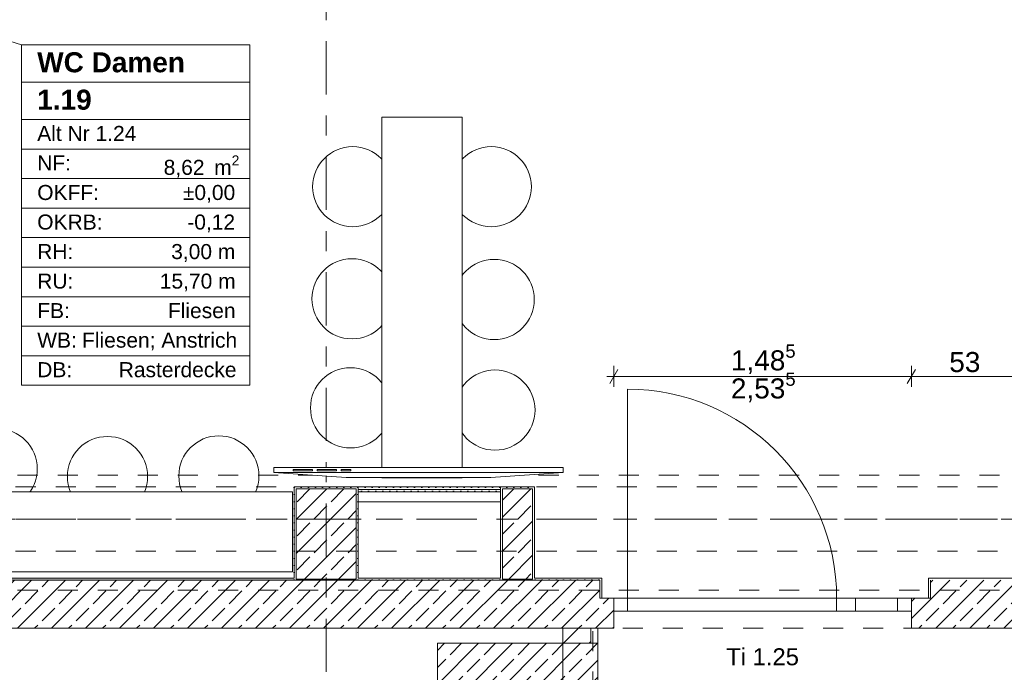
# Model space of a CAD drawing. Header units: metres. Extents: x -3.6 to 84.5, y -11 to 16.8.
# Tile 462 of 656: x 49.4 to 54.3, y -0.2 to 3. Entities that reach past the tile are written whole.
import ezdxf

# ---------------------------------------------------------------- set-up
doc = ezdxf.new("R2010")
doc.units = ezdxf.units.M
doc.header["$MEASUREMENT"] = 0
for name, pattern in [('Achse', [0.2, 0.1, -0.05, 0, -0.05]), ('Punktlinie eng', [0.0375, 0.0125, -0.025]), ('Strichlinie doppelt', [0.546806, 0.264583, -0.105833, 0.070556, -0.105833]), ('Strichlinie eng', [0.115, 0.075, -0.04]), ('Untersicht', [0.1, 0.075, -0.025]), ('Wipeout_Contour', [1, 0, -1])]:
    doc.linetypes.add(name, pattern=pattern)
for name, color, linetype in [('152 - Bemaßung_ Beschriftung.Ausbau', 7, 'Continuous'), ('301 - Elemente.Linie', 7, 'Continuous'), ('302 - Elemente.Schraffur', 7, 'Continuous'), ('451 - Universal.Achsen Raster', 7, 'Continuous'), ('603 - Struktur.Bodenplatte_ Decke Roh', 7, 'Continuous'), ('605 - Struktur.Wand Innen', 7, 'Continuous'), ('606 - Struktur.Wand Innen Ausbau', 7, 'Continuous'), ('607 - Struktur.Stütze', 7, 'Continuous'), ('608 - Struktur.Träger', 7, 'Continuous'), ('650 - Abdeckung.Fußboden Aufbau', 7, 'Continuous'), ('653 - Abdeckung.TB Verkofferung', 7, 'Continuous'), ('701 - Einrichtung.Möbel', 7, 'Continuous'), ('Neubau_401 - Zone.Raum_ Raumbegrenzung_ Whg.', 7, 'Continuous')]:
    doc.layers.add(name, color=color, linetype=linetype)
doc.styles.add('ERSTELLTER_STIL_1', font='txt')
doc.styles.add('ERSTELLTER_STIL_2', font='txt')
doc.dimstyles.new('ERSTELLTER_STIL__3', dxfattribs={"dimtxt": 0.1, "dimasz": 0.0532, "dimexe": 0.18, "dimexo": 0.0625, "dimgap": 0, "dimtad": 1, "dimtih": 1, "dimtoh": 1, "dimzin": 0, "dimdsep": 46, "dimtxsty": 'ERSTELLTER_STIL_2', "dimblk": 'ARROWHEAD_2', "dimblk1": 'ARROWHEAD_2', "dimblk2": 'ARROWHEAD_2', "dimcen": 0.09, "dimse1": 1, "dimse2": 1, "dimclrd": 7, "dimclre": 7, "dimclrt": 7, "dimazin": 0, "dimtfac": 1, "dimtdec": 4, "dimtmove": 0, "dimatfit": 3, "dimfxl": 1, "dimtolj": 1, "dimtzin": 0, "dimarcsym": 0})
doc.dimstyles.new('ERSTELLTER_STIL__4', dxfattribs={"dimtxt": 0.1, "dimasz": 0.0532, "dimexe": 0.18, "dimexo": 0.0625, "dimgap": 0, "dimtad": 1, "dimtih": 1, "dimtoh": 1, "dimzin": 0, "dimdsep": 46, "dimtxsty": 'ERSTELLTER_STIL_2', "dimblk": 'ARROWHEAD_2', "dimblk1": 'ARROWHEAD_2', "dimblk2": 'ARROWHEAD_2', "dimcen": 0.09, "dimse1": 1, "dimse2": 1, "dimclrd": 7, "dimclre": 7, "dimclrt": 7, "dimazin": 0, "dimtfac": 1, "dimtdec": 4, "dimtmove": 2, "dimatfit": 3, "dimfxl": 1, "dimtolj": 1, "dimtzin": 0, "dimarcsym": 0})
doc.dimstyles.new('ERSTELLTER_STIL__7', dxfattribs={"dimtxt": 0.18, "dimasz": 0.03648, "dimexe": 0.18, "dimexo": 0.0625, "dimgap": 0, "dimtad": 0, "dimtih": 1, "dimtoh": 1, "dimdec": 4, "dimzin": 0, "dimdsep": 46, "dimcen": 0.09, "dimadec": 0, "dimazin": 0, "dimtfac": 1, "dimtdec": 4, "dimtmove": 0, "dimatfit": 3, "dimldrblk": 'ARROWHEAD_11', "dimfxl": 1, "dimtolj": 1, "dimtzin": 0, "dimarcsym": 0})
pattern_1 = [(45, (0, 0), (-0.08485281, 0.08485281), []), (45, (-0.04243, 0.04243), (-0.08485281, 0.08485281), [0.09, -0.03])]
pattern_2 = [(45, (0, 0), (-0.01767767, 0.01767767), [0, -0.025])]

# ---------------------------------------------------------------- blocks, each defined once
blk = doc.blocks.new('*D297')
at = {"layer": '152 - Bemaßung_ Beschriftung.Ausbau', "color": 7, "linetype": 'Continuous', "lineweight": 5}
for p, q in [((47.44, -9.1375), (47.44, -9.0325)), ((47.29, -9.085), (47.44, -9.085)), ((47.4602, -9.05), (47.4198, -9.12)), ((47.44, -9.085), (62.035, -9.085)), ((62.0552, -9.05), (62.0148, -9.12))]:
    blk.add_line(p, q, dxfattribs=at)
at = {"layer": '152 - Bemaßung_ Beschriftung.Ausbau', "color": 7, "lineweight": 5, "insert": (54.5415, -9.0844), "char_height": 0.1, "attachment_point": 7, "style": 'ERSTELLTER_STIL_2'}
blk.add_mtext('\\A1;{\\pql;\\fArial|b0|i0|c0|p38;14,59\\fArial|b0|i0|c0|p38;\\A1{\\H.66x;\\S5^  ;}}', dxfattribs=at)
blk = doc.blocks.new('ARROWHEAD_2')
at = {"color": 0, "linetype": 'Continuous', "lineweight": 0}
for p, q in [((0, 0), (-1, 0)), ((-0.378, -0.655), (0.378, 0.655))]:
    blk.add_line(p, q, dxfattribs=at)
blk = doc.blocks.new('*D298')
at = {"layer": '152 - Bemaßung_ Beschriftung.Ausbau', "color": 7, "linetype": 'Continuous', "lineweight": 5}
for p, q in [((62.035, -9.1375), (62.035, -9.0325)), ((47.44, -9.085), (62.035, -9.085)), ((62.0552, -9.05), (62.0148, -9.12)), ((62.035, -9.085), (62.275, -9.085)), ((62.2952, -9.05), (62.2548, -9.12))]:
    blk.add_line(p, q, dxfattribs=at)
at = {"layer": '152 - Bemaßung_ Beschriftung.Ausbau', "color": 7, "lineweight": 5, "insert": (62.0791, -9.065), "char_height": 0.1, "attachment_point": 7, "style": 'ERSTELLTER_STIL_2'}
blk.add_mtext('\\A1;{\\pql;\\fArial|b0|i0|c0|p38;24}', dxfattribs=at)
blk = doc.blocks.new('*D520')
at = {"layer": '152 - Bemaßung_ Beschriftung.Ausbau', "color": 7, "linetype": 'Continuous', "lineweight": 5}
for p, q in [((47.48, -9.6375), (47.48, -9.5325)), ((47.5002, -9.55), (47.4598, -9.62)), ((50.8002, -9.55), (50.7598, -9.62)), ((47.18, -9.585), (47.48, -9.585)), ((47.48, -9.585), (50.78, -9.585))]:
    blk.add_line(p, q, dxfattribs=at)
at = {"layer": '152 - Bemaßung_ Beschriftung.Ausbau', "color": 7, "lineweight": 5, "insert": (48.997, -9.565), "char_height": 0.1, "attachment_point": 7, "style": 'ERSTELLTER_STIL_2'}
blk.add_mtext('\\A1;{\\pql;\\fArial|b0|i0|c0|p38;3,30}', dxfattribs=at)
blk = doc.blocks.new('*D521')
at = {"layer": '152 - Bemaßung_ Beschriftung.Ausbau', "color": 7, "linetype": 'Continuous', "lineweight": 5}
for p, q in [((50.78, -9.6375), (50.78, -9.5325)), ((50.8002, -9.55), (50.7598, -9.62)), ((51.1002, -9.55), (51.0598, -9.62)), ((47.48, -9.585), (50.78, -9.585)), ((50.78, -9.585), (51.08, -9.585))]:
    blk.add_line(p, q, dxfattribs=at)
at = {"layer": '152 - Bemaßung_ Beschriftung.Ausbau', "color": 7, "lineweight": 5, "insert": (50.8541, -9.565), "char_height": 0.1, "attachment_point": 7, "style": 'ERSTELLTER_STIL_2'}
blk.add_mtext('\\A1;{\\pql;\\fArial|b0|i0|c0|p38;30}', dxfattribs=at)
blk = doc.blocks.new('*D522')
at = {"layer": '152 - Bemaßung_ Beschriftung.Ausbau', "color": 7, "linetype": 'Continuous', "lineweight": 5}
for p, q in [((51.08, -9.6375), (51.08, -9.5325)), ((51.1002, -9.55), (51.0598, -9.62)), ((51.8302, -9.55), (51.7898, -9.62)), ((50.78, -9.585), (51.08, -9.585)), ((51.08, -9.585), (51.81, -9.585))]:
    blk.add_line(p, q, dxfattribs=at)
at = {"layer": '152 - Bemaßung_ Beschriftung.Ausbau', "color": 7, "lineweight": 5, "char_height": 0.1, "attachment_point": 7, "style": 'ERSTELLTER_STIL_2'}
for s, insert in [('\\A1;{\\pql;\\fArial|b0|i0|c0|p38;73}', (51.3691, -9.565)), ('\\A1;{\\pql;\\fArial|b0|i0|c0|p38;15}', (51.8025, -9.5755))]:
    blk.add_mtext(s, dxfattribs=dict(at, insert=insert))
blk = doc.blocks.new('*D523')
at = {"layer": '152 - Bemaßung_ Beschriftung.Ausbau', "color": 7, "linetype": 'Continuous', "lineweight": 5}
for p, q in [((51.81, -9.6375), (51.81, -9.5325)), ((51.8302, -9.55), (51.7898, -9.62)), ((51.9802, -9.55), (51.9398, -9.62)), ((51.08, -9.585), (51.81, -9.585)), ((51.81, -9.585), (51.96, -9.585))]:
    blk.add_line(p, q, dxfattribs=at)
blk = doc.blocks.new('*D524')
at = {"layer": '152 - Bemaßung_ Beschriftung.Ausbau', "color": 7, "linetype": 'Continuous', "lineweight": 5}
for p, q in [((51.96, -9.6375), (51.96, -9.5325)), ((51.9802, -9.55), (51.9398, -9.62)), ((54.4002, -9.55), (54.3598, -9.62)), ((51.81, -9.585), (51.96, -9.585)), ((51.96, -9.585), (54.38, -9.585))]:
    blk.add_line(p, q, dxfattribs=at)
at = {"layer": '152 - Bemaßung_ Beschriftung.Ausbau', "color": 7, "lineweight": 5, "insert": (53.037, -9.565), "char_height": 0.1, "attachment_point": 7, "style": 'ERSTELLTER_STIL_2'}
blk.add_mtext('\\A1;{\\pql;\\fArial|b0|i0|c0|p38;2,42}', dxfattribs=at)
blk = doc.blocks.new('*D525')
at = {"layer": '152 - Bemaßung_ Beschriftung.Ausbau', "color": 7, "linetype": 'Continuous', "lineweight": 5}
for p, q in [((54.38, -9.6375), (54.38, -9.5325)), ((54.4002, -9.55), (54.3598, -9.62)), ((54.7002, -9.55), (54.6598, -9.62)), ((51.96, -9.585), (54.38, -9.585)), ((54.38, -9.585), (54.68, -9.585))]:
    blk.add_line(p, q, dxfattribs=at)
at = {"layer": '152 - Bemaßung_ Beschriftung.Ausbau', "color": 7, "lineweight": 5, "insert": (54.4541, -9.565), "char_height": 0.1, "attachment_point": 7, "style": 'ERSTELLTER_STIL_2'}
blk.add_mtext('\\A1;{\\pql;\\fArial|b0|i0|c0|p38;30}', dxfattribs=at)
blk = doc.blocks.new('*D583')
at = {"layer": '152 - Bemaßung_ Beschriftung.Ausbau', "color": 7, "linetype": 'Continuous', "lineweight": 5}
for p, q in [((52.3852, 1.2968), (52.3448, 1.2268)), ((52.365, 1.2093), (52.365, 1.3143)), ((53.8702, 1.2968), (53.8298, 1.2268)), ((53.85, 1.2093), (53.85, 1.3143)), ((52.3308, 1.2618), (52.365, 1.2618)), ((52.365, 1.2618), (53.85, 1.2618))]:
    blk.add_line(p, q, dxfattribs=at)
at = {"layer": '152 - Bemaßung_ Beschriftung.Ausbau', "color": 7, "lineweight": 5, "char_height": 0.1, "attachment_point": 7, "style": 'ERSTELLTER_STIL_2'}
for s, insert in [('\\A1;{\\pql;\\fArial|b0|i0|c0|p38;1,48\\fArial|b0|i0|c0|p38;\\A1{\\H.66x;\\S5^  ;}}', (52.9494, 1.2624)), ('\\A1;{\\pql;\\fArial|b0|i0|c0|p38;2,53\\fArial|b0|i0|c0|p38;\\A1{\\H.66x;\\S5^  ;}}', (52.9494, 1.1224))]:
    blk.add_mtext(s, dxfattribs=dict(at, insert=insert))
blk = doc.blocks.new('*D584')
at = {"layer": '152 - Bemaßung_ Beschriftung.Ausbau', "color": 7, "linetype": 'Continuous', "lineweight": 5}
for p, q in [((53.8702, 1.2968), (53.8298, 1.2268)), ((53.85, 1.2093), (53.85, 1.3143)), ((54.3598, 1.2268), (54.4002, 1.2968)), ((54.38, 1.2093), (54.38, 1.3143)), ((53.85, 1.2618), (54.38, 1.2618)), ((54.38, 1.2618), (54.4142, 1.2618))]:
    blk.add_line(p, q, dxfattribs=at)
at = {"layer": '152 - Bemaßung_ Beschriftung.Ausbau', "color": 7, "lineweight": 5, "insert": (54.0391, 1.2818), "char_height": 0.1, "attachment_point": 7, "style": 'ERSTELLTER_STIL_2'}
blk.add_mtext('\\A1;{\\pql;\\fArial|b0|i0|c0|p38;53}', dxfattribs=at)
blk = doc.blocks.new('*D644')
at = {"layer": '152 - Bemaßung_ Beschriftung.Ausbau', "color": 7, "linetype": 'Continuous', "lineweight": 5}
for p, q in [((-0.1448, -10.55), (-0.1852, -10.62)), ((-0.165, -10.6375), (-0.165, -10.5325)), ((62.4048, -10.62), (62.4452, -10.55)), ((62.425, -10.6375), (62.425, -10.5325)), ((-0.1992, -10.585), (-0.165, -10.585)), ((-0.165, -10.585), (62.425, -10.585)), ((62.425, -10.585), (62.4593, -10.585))]:
    blk.add_line(p, q, dxfattribs=at)
at = {"layer": '152 - Bemaßung_ Beschriftung.Ausbau', "color": 7, "lineweight": 5, "insert": (30.959, -10.565), "char_height": 0.1, "attachment_point": 7, "style": 'ERSTELLTER_STIL_2'}
blk.add_mtext('\\A1;{\\pql;\\fArial|b0|i0|c0|p38;62,59}', dxfattribs=at)
blk = doc.blocks.new('ARROWHEAD_11')
at = {"color": 0, "linetype": 'Continuous', "lineweight": 0}
blk.add_line((0, 0), (-1, 0), dxfattribs=at)
at = {"color": 0, "linetype": 'Continuous', "lineweight": 0, "const_width": 0.25, "flags": 128}
blk.add_lwpolyline([(-0.125, 0, 1), (0.125, 0, 1)], format="xyb", close=True, dxfattribs=at)

msp = doc.modelspace()

# ---------------------------------------------------------------- hatches: boundary and pattern name
at = {"layer": '302 - Elemente.Schraffur', "linetype": 'Continuous', "lineweight": 5}
h = msp.add_hatch(dxfattribs=at)
h.set_pattern_fill('Beton__Stahlbeton_0001', style=0, pattern_type=2)
h.set_pattern_definition(pattern_1)
h.paths.add_polyline_path([(53.945, 0.155), (53.85, 0.155), (53.85, 0.005), (54.87, 0.005), (54.87, -1.6589), (55.11, -1.6589), (55.11, 0.005), (55.21, 0.005), (55.21, 0.13), (55.17, 0.13), (55.17, 0.245), (53.945, 0.245)])
at = {"layer": '605 - Struktur.Wand Innen', "linetype": 'Continuous', "lineweight": 0, "true_color": 0x000000}
h = msp.add_hatch(dxfattribs=at)
h.set_pattern_fill('Gips_0001', color=18, style=0, pattern_type=2)
h.set_pattern_definition(pattern_2)
h.paths.add_polyline_path([(47.49, 0.245), (50.77, 0.245), (50.77, 0.255), (47.49, 0.255)])
h = msp.add_hatch(dxfattribs=at)
h.set_pattern_fill('Gips_0001', color=18, style=0, pattern_type=2)
h.set_pattern_definition(pattern_2)
h.paths.add_polyline_path([(51.09, 0.245), (51.8, 0.245), (51.8, 0.255), (51.09, 0.255)])
h = msp.add_hatch(dxfattribs=at)
h.set_pattern_fill('Gips_0001', color=18, style=0, pattern_type=2)
h.set_pattern_definition(pattern_2)
h.paths.add_polyline_path([(51.97, 0.255), (51.97, 0.245), (52.295, 0.245), (52.295, 0.255)])
h = msp.add_hatch(dxfattribs=at)
h.set_pattern_fill('Gips_0001', color=18, style=0, pattern_type=2)
h.set_pattern_definition(pattern_2)
h.paths.add_polyline_path([(52.295, 0.255), (52.295, 0.155), (52.305, 0.155), (52.305, 0.255)])
h = msp.add_hatch(dxfattribs=at)
h.set_pattern_fill('Gips_0001', color=18, style=0, pattern_type=2)
h.set_pattern_definition(pattern_2)
h.paths.add_polyline_path([(53.945, 0.255), (53.935, 0.255), (53.935, 0.155), (53.945, 0.155)])
at = {"layer": '606 - Struktur.Wand Innen Ausbau', "linetype": 'Continuous', "lineweight": 0, "true_color": 0x000000}
h = msp.add_hatch(dxfattribs=at)
h.set_pattern_fill('Gips_0001', color=18, style=0, pattern_type=2)
h.set_pattern_definition(pattern_2)
h.paths.add_polyline_path([(51.09, 0.6975), (51.8, 0.6975), (51.8, 0.71), (51.09, 0.71)])
h = msp.add_hatch(dxfattribs=at)
h.set_pattern_fill('Gips_0001', color=18, style=0, pattern_type=2)
h.set_pattern_definition(pattern_2)
h.paths.add_polyline_path([(51.09, 0.685), (51.8, 0.685), (51.8, 0.6975), (51.09, 0.6975)])
at = {"layer": '607 - Struktur.Stütze', "linetype": 'Continuous', "lineweight": 0, "true_color": 0x000000}
h = msp.add_hatch(dxfattribs=at)
h.set_pattern_fill('Gips_0001', color=18, style=0, pattern_type=2)
h.set_pattern_definition(pattern_2)
h.paths.add_polyline_path([(50.77, 0.71), (50.77, 0.255), (50.78, 0.255), (50.78, 0.7), (51.08, 0.7), (51.08, 0.255), (51.09, 0.255), (51.09, 0.71)])
h = msp.add_hatch(dxfattribs=at)
h.set_pattern_fill('Beton__Stahlbeton_0001', color=18, style=0, pattern_type=2)
h.set_pattern_definition(pattern_1)
h.paths.add_polyline_path([(50.78, 0.25), (51.08, 0.25), (51.08, 0.7), (50.78, 0.7)])
h = msp.add_hatch(dxfattribs=at)
h.set_pattern_fill('Gips_0001', color=18, style=0, pattern_type=2)
h.set_pattern_definition(pattern_2)
h.paths.add_polyline_path([(51.8, 0.71), (51.8, 0.255), (51.81, 0.255), (51.81, 0.7), (51.96, 0.7), (51.96, 0.255), (51.97, 0.255), (51.97, 0.71)])
h = msp.add_hatch(dxfattribs=at)
h.set_pattern_fill('Beton__Stahlbeton_0001', color=18, style=0, pattern_type=2)
h.set_pattern_definition(pattern_1)
h.paths.add_polyline_path([(51.81, 0.25), (51.96, 0.25), (51.96, 0.7), (51.81, 0.7)])
h = msp.add_hatch(dxfattribs=at)
h.set_pattern_fill('Gips_0001', color=18, style=0, pattern_type=2)
h.set_pattern_definition(pattern_2)
h.paths.add_polyline_path([(50.77, 0.255), (50.77, 0.245), (51.09, 0.245), (51.09, 0.255), (51.08, 0.255), (51.08, 0.25), (50.78, 0.25), (50.78, 0.255)])
h = msp.add_hatch(dxfattribs=at)
h.set_pattern_fill('Gips_0001', color=18, style=0, pattern_type=2)
h.set_pattern_definition(pattern_2)
h.paths.add_polyline_path([(51.8, 0.255), (51.8, 0.245), (51.97, 0.245), (51.97, 0.255), (51.96, 0.255), (51.96, 0.25), (51.81, 0.25), (51.81, 0.255)])

# ---------------------------------------------------------------- linework, layer by layer
at = {"layer": '301 - Elemente.Linie', "color": 7, "linetype": 'Continuous', "lineweight": 18}
for p, q in [((53.935, 0.255), (54.37, 0.255)), ((53.85, 0.005), (54.86, 0.005))]:
    msp.add_line(p, q, dxfattribs=at)
at = {"layer": '301 - Elemente.Linie', "color": 7, "linetype": 'Punktlinie eng', "lineweight": 13}
msp.add_line((52.26, -0.01), (52.26, -8.085), dxfattribs=at)
at = {"layer": '451 - Universal.Achsen Raster', "color": 160, "linetype": 'Strichlinie doppelt', "lineweight": 9, "true_color": 0x3232ff}
msp.add_line((50.93, -10.585), (50.93, 16.355), dxfattribs=at)
at = {"layer": '603 - Struktur.Bodenplatte_ Decke Roh', "color": 7, "linetype": 'Continuous', "lineweight": 5}
for p, q in [((51.3545, 0.7656), (51.365, 0.79)), ((51.365, 0.79), (51.3894, 0.8004)), ((51.4705, 0.7656), (51.481, 0.79)), ((51.481, 0.79), (51.5054, 0.8004))]:
    msp.add_line(p, q, dxfattribs=at)
at = {"layer": '603 - Struktur.Bodenplatte_ Decke Roh', "color": 7, "linetype": 'Continuous', "lineweight": 9, "flags": 128}
for points in [[(51.4, 0.78, 0.414214), (51.375, 0.805, 0.414214), (51.35, 0.78, 0.414214), (51.375, 0.755, 0.414214)], [(51.516, 0.78, 0.414214), (51.491, 0.805, 0.414214), (51.466, 0.78, 0.414214), (51.491, 0.755, 0.414214)]]:
    msp.add_lwpolyline(points, format="xyb", close=True, dxfattribs=at)
at = {"layer": '603 - Struktur.Bodenplatte_ Decke Roh', "color": 7, "linetype": 'Strichlinie eng', "lineweight": 18, "flags": 128}
msp.add_lwpolyline([(55.11, 0.005), (43.89, 0.005)], dxfattribs=at)
at = {"layer": '605 - Struktur.Wand Innen', "color": 7, "linetype": 'Continuous', "lineweight": 13}
for p, q in [((52.434, 0.155), (52.434, 1.198)), ((52.295, 0.245), (44.14, 0.245)), ((52.295, 0.245), (52.295, 0.155)), ((53.945, 0.245), (53.945, 0.155)), ((52.365, 0.155), (52.305, 0.155)), ((52.365, 0.155), (52.305, 0.155)), ((52.365, 0.09), (52.365, 0.155)), ((52.434, 0.155), (52.365, 0.155)), ((52.365, 0.155), (52.365, 0.09)), ((52.365, 0.09), (52.365, 0.155)), ((52.365, 0.09), (52.365, 0.155)), ((52.434, 0.09), (52.434, 0.155)), ((52.434, 0.09), (52.434, 0.155)), ((52.434, 0.155), (53.477, 0.155)), ((53.477, 0.09), (53.477, 0.155)), ((53.477, 0.155), (53.571, 0.155)), ((53.477, 0.155), (53.477, 0.09)), ((53.571, 0.155), (53.781, 0.155)), ((53.571, 0.155), (53.571, 0.09)), ((53.781, 0.09), (53.781, 0.155)), ((53.781, 0.155), (53.85, 0.155)), ((53.935, 0.155), (53.85, 0.155)), ((53.85, 0.09), (53.85, 0.155)), ((53.85, 0.155), (53.85, 0.09)), ((53.85, 0.09), (53.85, 0.155)), ((53.85, 0.09), (53.85, 0.155)), ((53.935, 0.155), (53.85, 0.155)), ((52.365, 0.005), (52.365, 0.09)), ((52.365, 0.09), (52.434, 0.09)), ((52.365, 0.005), (52.365, 0.09)), ((53.477, 0.09), (52.434, 0.09)), ((53.571, 0.09), (53.477, 0.09)), ((53.781, 0.09), (53.571, 0.09)), ((53.781, 0.09), (53.571, 0.09)), ((53.85, 0.09), (53.781, 0.09)), ((53.85, 0.005), (53.85, 0.09)), ((53.85, 0.005), (53.85, 0.09))]:
    msp.add_line(p, q, dxfattribs=at)
at = {"layer": '605 - Struktur.Wand Innen', "color": 7, "linetype": 'Continuous', "lineweight": 5}
for p, q in [((52.295, 0.255), (52.305, 0.255)), ((52.305, 0.245), (52.305, 0.255)), ((52.305, 0.245), (52.305, 0.255)), ((53.935, 0.245), (53.935, 0.255)), ((53.945, 0.255), (53.935, 0.255)), ((53.935, 0.245), (53.935, 0.255)), ((52.305, 0.155), (52.305, 0.245)), ((52.305, 0.155), (52.305, 0.245)), ((53.935, 0.155), (53.935, 0.245)), ((53.935, 0.155), (53.935, 0.245)), ((52.295, 0.155), (52.305, 0.155)), ((53.945, 0.155), (53.935, 0.155))]:
    msp.add_line(p, q, dxfattribs=at)
at = {"layer": '605 - Struktur.Wand Innen', "color": 7, "linetype": 'Continuous', "lineweight": 5, "flags": 128}
for points in [[(50.77, 0.255), (47.49, 0.255)], [(51.8, 0.255), (51.09, 0.255)], [(52.295, 0.255), (51.97, 0.255)]]:
    msp.add_lwpolyline(points, dxfattribs=at)
at = {"layer": '605 - Struktur.Wand Innen', "color": 7, "linetype": 'Continuous', "lineweight": 18, "flags": 128}
for points in [[(52.11, 0.005), (52.11, -0.445)], [(52.11, -0.0645), (52.11, 0.005)], [(52.285, -0.07), (52.285, 0.005)]]:
    msp.add_lwpolyline(points, dxfattribs=at)
at = {"layer": '605 - Struktur.Wand Innen', "color": 7, "linetype": 'Continuous', "lineweight": 9}
msp.add_arc((52.434, 0.155), 1.043, 0, 90, dxfattribs=at)
at = {"layer": '606 - Struktur.Wand Innen Ausbau', "color": 7, "linetype": 'Continuous', "lineweight": 5}
for p, q in [((51.8, 0.6975), (51.09, 0.6975)), ((51.8, 0.685), (51.09, 0.685))]:
    msp.add_line(p, q, dxfattribs=at)
at = {"layer": '606 - Struktur.Wand Innen Ausbau', "color": 7, "linetype": 'Continuous', "lineweight": 5, "flags": 128}
for points in [[(51.8, 0.71), (51.09, 0.71)], [(51.09, 0.635), (51.8, 0.635)]]:
    msp.add_lwpolyline(points, dxfattribs=at)
at = {"layer": '607 - Struktur.Stütze', "color": 7, "linetype": 'Continuous', "lineweight": 5, "flags": 128}
for points in [[(51.09, 0.255), (51.09, 0.71), (50.77, 0.71), (50.77, 0.255)], [(51.97, 0.255), (51.97, 0.71), (51.8, 0.71), (51.8, 0.255)]]:
    msp.add_lwpolyline(points, dxfattribs=at)
at = {"layer": '607 - Struktur.Stütze', "color": 7, "linetype": 'Continuous', "lineweight": 13, "flags": 128}
for points in [[(50.78, 0.25), (51.08, 0.25), (51.08, 0.7), (50.78, 0.7)], [(51.81, 0.25), (51.96, 0.25), (51.96, 0.7), (51.81, 0.7)]]:
    msp.add_lwpolyline(points, close=True, dxfattribs=at)
at = {"layer": '650 - Abdeckung.Fußboden Aufbau', "color": 7, "linetype": 'Continuous', "lineweight": 13, "flags": 128}
msp.add_lwpolyline([(47.44, 5.19), (47.44, 0.71), (47.49, 0.71), (47.49, 0.255), (50.77, 0.255), (50.77, 0.71), (51.97, 0.71), (51.97, 0.255), (52.305, 0.255), (52.305, 0.155), (53.935, 0.155), (53.935, 0.255), (54.37, 0.255)], dxfattribs=at)
msp.add_lwpolyline([(47.44, 5.19), (47.44, 0.71), (47.49, 0.71), (47.49, 0.255), (50.77, 0.255), (50.77, 0.71), (51.97, 0.71), (51.97, 0.255), (52.305, 0.255), (52.305, 0.155), (53.935, 0.155), (53.935, 0.255), (54.37, 0.255)], dxfattribs=at)
msp.add_lwpolyline([(47.44, 5.19), (47.44, 0.71), (47.49, 0.71), (47.49, 0.255), (50.77, 0.255), (50.77, 0.71), (51.97, 0.71), (51.97, 0.255), (52.305, 0.255), (52.305, 0.155), (53.935, 0.155), (53.935, 0.255), (54.37, 0.255)], dxfattribs=at)
at = {"layer": '653 - Abdeckung.TB Verkofferung', "color": 7, "linetype": 'Untersicht', "lineweight": 9}
for p, q in [((44.79, 0.7695), (61.545, 0.7695)), ((44.79, 0.195), (61.545, 0.195))]:
    msp.add_line(p, q, dxfattribs=at)
at = {"layer": '701 - Einrichtung.Möbel', "color": 252, "linetype": 'Continuous', "lineweight": 13, "true_color": 0x919191}
for points in [[(51.2623, 2.2079, 1), (50.8623, 2.2079, 1)], [(51.9537, 2.2079, 1), (51.5537, 2.2079, 1)], [(51.2587, 1.6489, 1), (50.8587, 1.6489, 1)], [(51.9684, 1.6453, 1), (51.5684, 1.6453, 1)], [(51.2513, 1.1047, 1), (50.8513, 1.1047, 1)], [(51.9721, 1.0936, 1), (51.5721, 1.0936, 1)], [(49.488, 0.8006, 1), (49.088, 0.8006, 1)], [(50.0383, 0.7619, 1), (49.6383, 0.7619, 1)], [(50.5943, 0.765, 1), (50.1943, 0.765, 1)]]:
    msp.add_lwpolyline(points, format="xyb", close=True, dxfattribs=at)
at = {"layer": 'Neubau_401 - Zone.Raum_ Raumbegrenzung_ Whg.', "color": 1, "linetype": 'Continuous', "lineweight": 9}
for p, q in [((49.4091, 2.9163), (46.3872, 3.8481)), ((50.5489, 2.9163), (49.4091, 2.9163)), ((49.4091, 2.9163), (49.4091, 1.2172)), ((49.4091, 2.9163), (50.5489, 2.9163)), ((49.4091, 2.7297), (49.4091, 2.9163)), ((50.5489, 1.2172), (50.5489, 2.9163)), ((50.5489, 2.9163), (50.5489, 2.7297)), ((50.5489, 2.7297), (49.4091, 2.7297)), ((49.4091, 2.7297), (50.5489, 2.7297)), ((49.4091, 2.5431), (49.4091, 2.7297)), ((50.5489, 2.7297), (50.5489, 2.5431)), ((50.5489, 2.5431), (49.4091, 2.5431)), ((49.4091, 2.5431), (50.5489, 2.5431)), ((49.4091, 2.3958), (49.4091, 2.5431)), ((50.5489, 2.5431), (50.5489, 2.3958)), ((50.5489, 2.3958), (49.4091, 2.3958)), ((49.4091, 2.3958), (50.5489, 2.3958)), ((49.4091, 2.2484), (49.4091, 2.3958)), ((50.5489, 2.3958), (50.5489, 2.2484)), ((50.5489, 2.2484), (49.4091, 2.2484)), ((49.4091, 2.2484), (50.5489, 2.2484)), ((49.4091, 2.1011), (49.4091, 2.2484)), ((50.5489, 2.2484), (50.5489, 2.1011)), ((50.5489, 2.1011), (49.4091, 2.1011)), ((49.4091, 2.1011), (50.5489, 2.1011)), ((49.4091, 1.9538), (49.4091, 2.1011)), ((50.5489, 2.1011), (50.5489, 1.9538)), ((50.5489, 1.9538), (49.4091, 1.9538)), ((49.4091, 1.9538), (50.5489, 1.9538)), ((49.4091, 1.8065), (49.4091, 1.9538)), ((50.5489, 1.9538), (50.5489, 1.8065)), ((50.5489, 1.8065), (49.4091, 1.8065)), ((49.4091, 1.8065), (50.5489, 1.8065)), ((49.4091, 1.6592), (49.4091, 1.8065)), ((50.5489, 1.8065), (50.5489, 1.6592)), ((50.5489, 1.6592), (49.4091, 1.6592)), ((49.4091, 1.6592), (50.5489, 1.6592)), ((49.4091, 1.5118), (49.4091, 1.6592)), ((50.5489, 1.6592), (50.5489, 1.5118)), ((50.5489, 1.5118), (49.4091, 1.5118)), ((49.4091, 1.5118), (50.5489, 1.5118)), ((49.4091, 1.3645), (49.4091, 1.5118)), ((50.5489, 1.5118), (50.5489, 1.3645)), ((50.5489, 1.3645), (49.4091, 1.3645)), ((49.4091, 1.3645), (50.5489, 1.3645)), ((49.4091, 1.2172), (49.4091, 1.3645)), ((50.5489, 1.3645), (50.5489, 1.2172)), ((49.4091, 1.2172), (50.5489, 1.2172)), ((50.5489, 1.2172), (49.4091, 1.2172))]:
    msp.add_line(p, q, dxfattribs=at)

# ---------------------------------------------------------------- texts
at = {"layer": '605 - Struktur.Wand Innen', "color": 7, "lineweight": 9, "char_height": 0.085, "style": 'ERSTELLTER_STIL_2'}
for s, insert, attachment_point in [('\\A1;{\\pqc;\\pt0;\\fArial|b0|i0|c0|p38;Ti 1.25}', (53.1075, -0.1808), 8), ('\\A1;{\\pqr;\\pt0;\\fArial|b0|i0|c0|p38;}', (52.9839, -0.2086), 3)]:
    msp.add_mtext(s, dxfattribs=dict(at, insert=insert, attachment_point=attachment_point))
at = {"layer": 'Neubau_401 - Zone.Raum_ Raumbegrenzung_ Whg.', "color": 7, "lineweight": 9, "attachment_point": 1}
for s, insert, char_height, style in [('\\A1;{\\pqj;\\pt0;\\fArial|b1|i0|c0|p38;}', (50.4703, 2.9016), 0.1, 'ERSTELLTER_STIL_1'), ('\\A1;{\\pqj;\\pt0;\\fArial|b1|i0|c0|p38;WC Damen}', (49.4877, 2.8787), 0.1, 'ERSTELLTER_STIL_1'), ('\\A1;{\\pqj;\\pt0;\\fArial|b1|i0|c0|p38;}', (50.4703, 2.715), 0.1, 'ERSTELLTER_STIL_1'), ('\\A1;{\\pql;\\pt0;\\fArial|b1|i0|c0|p38;1.19}', (49.4877, 2.6921), 0.1, 'ERSTELLTER_STIL_1'), ('\\A1;{\\pqj;\\pt0;\\fArial|b0|i0|c0|p38;Alt Nr 1.24}', (49.4877, 2.5112), 0.075, 'ERSTELLTER_STIL_2'), ('\\A1;{\\pqj;\\pt0;\\fArial|b0|i0|c0|p38;}', (50.4703, 2.5283), 0.075, 'ERSTELLTER_STIL_2'), ('\\A1;{\\pqj;\\pt0;\\fArial|b0|i0|c0|p38;NF: }', (49.4877, 2.3639), 0.075, 'ERSTELLTER_STIL_2'), ('\\A1;{\\pqj;\\pt0;\\fArial|b0|i0|c0|p38;OKFF: }', (49.4877, 2.2166), 0.075, 'ERSTELLTER_STIL_2'), ('\\A1;{\\pql;\\pt0,0.05;\\fArial|b0|i0|c0|p38;8,62\\fArial|b0|i0|c0|p38;\\A1{\\H.66x;\\S^  ;}\\fArial|b0|i0|c0|p38; m\\fArial|b0|i0|c0|p38;\\A1{\\H.66x;\\S2^  ;}}', (50.1187, 2.3639), 0.075, 'ERSTELLTER_STIL_2'), ('\\A1;{\\pqj;\\pt0;\\fArial|b0|i0|c0|p38;±0,00}', (50.2145, 2.2166), 0.075, 'ERSTELLTER_STIL_2'), ('\\A1;{\\pqj;\\pt0;\\fArial|b0|i0|c0|p38;OKRB: }', (49.4877, 2.0692), 0.075, 'ERSTELLTER_STIL_2'), ('\\A1;{\\pqj;\\pt0;\\fArial|b0|i0|c0|p38;-0,12}', (50.2365, 2.0692), 0.075, 'ERSTELLTER_STIL_2'), ('\\A1;{\\pqj;\\pt0;\\fArial|b0|i0|c0|p38;RH: }', (49.4877, 1.9219), 0.075, 'ERSTELLTER_STIL_2'), ('\\A1;{\\pqj;\\pt0;\\fArial|b0|i0|c0|p38;3,00 m}', (50.1562, 1.9219), 0.075, 'ERSTELLTER_STIL_2'), ('\\A1;{\\pqj;\\pt0;\\fArial|b0|i0|c0|p38;RU: }', (49.4877, 1.7746), 0.075, 'ERSTELLTER_STIL_2'), ('\\A1;{\\pqj;\\pt0;\\fArial|b0|i0|c0|p38;15,70 m}', (50.0993, 1.7746), 0.075, 'ERSTELLTER_STIL_2'), ('\\A1;{\\pqj;\\pt0;\\fArial|b0|i0|c0|p38;FB: }', (49.4877, 1.6273), 0.075, 'ERSTELLTER_STIL_2'), ('\\A1;{\\pqj;\\pt0;\\fArial|b0|i0|c0|p38;Fliesen}', (50.1398, 1.6273), 0.075, 'ERSTELLTER_STIL_2'), ('\\A1;{\\pqj;\\pt0;\\fArial|b0|i0|c0|p38;WB: }', (49.4877, 1.48), 0.075, 'ERSTELLTER_STIL_2'), ('\\A1;{\\pqj;\\pt0;\\fArial|b0|i0|c0|p38;Fliesen; Anstrich}', (49.7112, 1.48), 0.075, 'ERSTELLTER_STIL_2'), ('\\A1;{\\pqj;\\pt0;\\fArial|b0|i0|c0|p38;DB: }', (49.4877, 1.3326), 0.075, 'ERSTELLTER_STIL_2'), ('\\A1;{\\pqj;\\pt0;\\fArial|b0|i0|c0|p38;Rasterdecke}', (49.8943, 1.3326), 0.075, 'ERSTELLTER_STIL_2')]:
    msp.add_mtext(s, dxfattribs=dict(at, insert=insert, char_height=char_height, style=style))

# ---------------------------------------------------------------- dimensions: what is measured, and where the dimension line sits
at = {"layer": '152 - Bemaßung_ Beschriftung.Ausbau', "color": 7, "linetype": 'Continuous', "lineweight": 5}
for base, p1, p2, dimstyle, picture, middle in [((53.8499890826, 1.2617604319), (52.3649890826, 0.155), (53.8499890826, 0.155), 'ERSTELLTER_STIL__3', '*D583', (53.2143595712, 1.3317604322)), ((54.38, 1.2618), (53.85, 0.155), (54.38, 0.7), 'ERSTELLTER_STIL__3', '*D584', (54.1153, 1.3318)), ((51.96, -9.585), (51.81, 0.7), (51.96, 0.7), 'ERSTELLTER_STIL__4', '*D523', (51.8787, -9.5255))]:
    dim = msp.add_linear_dim(base=base, p1=p1, p2=p2, dimstyle=dimstyle, dxfattribs=at)
    dim.commit()
    dim.dimension.update_dxf_attribs({"geometry": picture, "text_midpoint": middle, "dimtype": 160})

# ---------------------------------------------------------------- leaders
at = {"layer": '152 - Bemaßung_ Beschriftung.Ausbau', "color": 7, "linetype": 'Continuous', "lineweight": 9, "annotation_type": 0, "has_hookline": 1, "hookline_direction": 0, "text_width": 0.7758}
msp.add_leader([(48.8694, 0.1084), (48.8694, -0.2743), (48.9194, -0.2743)], dimstyle='ERSTELLTER_STIL__7', dxfattribs=at)

# ---------------------------------------------------------------- next in the draw order: wipeouts: each hides what was drawn before it
at = {"color": 254, "linetype": 'Wipeout_Contour', "lineweight": 0, "ltscale": 208.72968}
msp.add_wipeout([(52.11, 0.005), (52.11, -0.07), (52.25, -0.07), (52.25, 0.005)], dxfattribs=at).dxf.layer = '605 - Struktur.Wand Innen'
at = {"color": 254, "linetype": 'Wipeout_Contour', "lineweight": 0, "ltscale": 205.777623}
msp.add_wipeout([(51.2078, 0.7552), (51.6078, 0.7552), (51.6078, 2.5552), (51.2078, 2.5552)], dxfattribs=at).dxf.layer = '701 - Einrichtung.Möbel'
at = {"color": 254, "linetype": 'Wipeout_Contour', "lineweight": 0, "ltscale": 198.065235}
msp.add_wipeout([(48.2611, 0.6865), (48.2611, 0.2865), (50.7611, 0.2865), (50.7611, 0.6865)], dxfattribs=at).dxf.layer = '701 - Einrichtung.Möbel'

# ---------------------------------------------------------------- next in the draw order: hatches: boundary and pattern name
at = {"layer": '605 - Struktur.Wand Innen', "linetype": 'Continuous', "lineweight": 0, "true_color": 0x000000}
h = msp.add_hatch(dxfattribs=at)
h.set_pattern_fill('Beton__Stahlbeton_0001', color=18, style=0, pattern_type=2)
h.set_pattern_definition(pattern_1)
h.paths.add_polyline_path([(52.295, 0.245), (44.14, 0.245), (44.14, 0.005), (52.365, 0.005), (52.365, 0.09), (52.365, 0.155), (52.305, 0.155), (52.295, 0.155)])
h = msp.add_hatch(dxfattribs=at)
h.set_pattern_fill('MW_Ziegel_0001', color=18, style=0, pattern_type=2)
h.set_pattern_definition([(45, (0, 0), (-0.06363961, 0.06363961), [])])
h.paths.add_polyline_path([(52.11, 0.005), (52.11, -0.07), (52.25, -0.07), (52.25, 0.005)])
at = {"layer": '607 - Struktur.Stütze', "linetype": 'Continuous', "lineweight": 0, "true_color": 0x000000}
h = msp.add_hatch(dxfattribs=at)
h.set_pattern_fill('Beton__Stahlbeton_0001', color=18, style=0, pattern_type=2)
h.set_pattern_definition(pattern_1)
h.paths.add_polyline_path([(52.285, -0.37), (52.285, -0.07), (51.485, -0.07), (51.485, -0.37)])

# ---------------------------------------------------------------- next in the draw order: linework, layer by layer
at = {"layer": '451 - Universal.Achsen Raster', "color": 160, "linetype": 'Strichlinie doppelt', "lineweight": 9, "true_color": 0x3232ff}
msp.add_line((64.935, 0.55), (-3.175, 0.55), dxfattribs=at)
at = {"layer": '605 - Struktur.Wand Innen', "color": 7, "linetype": 'Continuous', "lineweight": 18}
for p, q in [((52.11, 0.005), (52.11, -0.07)), ((52.11, 0.005), (52.11, -0.07)), ((52.25, -0.07), (52.25, 0.005)), ((52.25, -0.07), (52.25, 0.005))]:
    msp.add_line(p, q, dxfattribs=at)
at = {"layer": '605 - Struktur.Wand Innen', "color": 7, "linetype": 'Continuous', "lineweight": 18, "flags": 128}
for points in [[(52.11, 0.005), (44.14, 0.005)], [(52.285, 0.005), (52.25, 0.005)]]:
    msp.add_lwpolyline(points, dxfattribs=at)
at = {"layer": '605 - Struktur.Wand Innen', "color": 7, "linetype": 'Continuous', "lineweight": 13, "flags": 128}
msp.add_lwpolyline([(44.14, 0.005), (52.365, 0.005)], dxfattribs=at)
at = {"layer": '607 - Struktur.Stütze', "color": 7, "linetype": 'Continuous', "lineweight": 13, "flags": 128}
msp.add_lwpolyline([(52.285, -0.37), (52.285, -0.07), (51.485, -0.07), (51.485, -0.37)], close=True, dxfattribs=at)
at = {"layer": '608 - Struktur.Träger', "color": 7, "linetype": 'Untersicht', "lineweight": 13}
for p, q in [((0.38, 0.71), (61.88, 0.71)), ((0.38, 0.39), (61.88, 0.39))]:
    msp.add_line(p, q, dxfattribs=at)
at = {"layer": '608 - Struktur.Träger', "color": 7, "linetype": 'Achse', "lineweight": 9}
msp.add_line((0.38, 0.55), (61.88, 0.55), dxfattribs=at)
at = {"layer": '701 - Einrichtung.Möbel', "color": 252, "linetype": 'Continuous', "lineweight": 13, "true_color": 0x919191}
for p, q in [((51.6078, 2.5552), (51.2078, 2.5552)), ((51.2078, 2.5552), (51.2078, 0.7552)), ((51.6078, 0.7552), (51.6078, 2.5552)), ((51.2078, 0.7552), (51.6078, 0.7552)), ((50.7611, 0.6865), (48.2611, 0.6865)), ((50.7611, 0.2865), (50.7611, 0.6865)), ((48.2611, 0.2865), (50.7611, 0.2865))]:
    msp.add_line(p, q, dxfattribs=at)

# ---------------------------------------------------------------- next in the draw order: dimensions: what is measured, and where the dimension line sits
at = {"layer": '152 - Bemaßung_ Beschriftung.Ausbau', "color": 7, "linetype": 'Continuous', "lineweight": 5}
for base, p1, p2, picture, middle in [((62.03503, -9.085), (47.43999, 2.93566), (62.03503, 5.5375), '*D297', (54.84455, -9.015)), ((62.275, -9.085), (62.035, 5.5375), (62.275, 5.5375), '*D298', (62.1554, -9.015)), ((62.425, -10.585), (-0.165, -0.145), (62.425, 5.1), '*D644', (31.127, -10.515)), ((50.78, -9.585), (47.48, 0.7), (50.78, 0.7), '*D520', (49.1268, -9.515)), ((51.08, -9.585), (50.78, 0.7), (51.08, 0.7), '*D521', (50.9303, -9.515)), ((51.81, -9.585), (51.08, 0.7), (51.81, 0.7), '*D522', (51.4453, -9.515)), ((54.38, -9.585), (51.96, 0.7), (54.38, 0.7), '*D524', (53.1668, -9.515)), ((54.68, -9.585), (54.38, 0.7), (54.68, 0.7), '*D525', (54.5303, -9.515))]:
    dim = msp.add_linear_dim(base=base, p1=p1, p2=p2, dimstyle='ERSTELLTER_STIL__3', dxfattribs=at)
    dim.commit()
    dim.dimension.update_dxf_attribs({"geometry": picture, "text_midpoint": middle, "dimtype": 160})

# ---------------------------------------------------------------- next in the draw order: wipeouts: each hides what was drawn before it
at = {"color": 254, "linetype": 'Wipeout_Contour', "lineweight": 0, "ltscale": 308.38543}
msp.add_wipeout([(52.1116, 0.8066), (50.6684, 0.8066), (50.6684, 0.7816), (51.0292, 0.7566), (51.7508, 0.7566), (52.1116, 0.7816)], dxfattribs=at).dxf.layer = '701 - Einrichtung.Möbel'

# ---------------------------------------------------------------- next in the draw order: linework, layer by layer
at = {"layer": '701 - Einrichtung.Möbel', "color": 252, "linetype": 'Continuous', "lineweight": 13, "true_color": 0x919191}
for p, q in [((50.7646, 0.7966), (50.8608, 0.7966)), ((50.7646, 0.7903), (50.7646, 0.7966)), ((50.8608, 0.7903), (50.7646, 0.7903)), ((50.8608, 0.7966), (50.8608, 0.7903)), ((50.8849, 0.7966), (50.9811, 0.7966)), ((50.8849, 0.7903), (50.8849, 0.7966)), ((50.9811, 0.7903), (50.8849, 0.7903)), ((50.9811, 0.7966), (50.9811, 0.7903)), ((51.0051, 0.7966), (51.0532, 0.7966)), ((51.0051, 0.7903), (51.0051, 0.7966)), ((51.0532, 0.7903), (51.0051, 0.7903)), ((51.0532, 0.7966), (51.0532, 0.7903)), ((52.1116, 0.7816), (50.6684, 0.7816))]:
    msp.add_line(p, q, dxfattribs=at)
msp.add_lwpolyline([(52.1116, 0.8066), (50.6684, 0.8066), (50.6684, 0.7816), (51.0292, 0.7566), (51.7508, 0.7566), (52.1116, 0.7816)], close=True, dxfattribs=at)

doc.saveas('drawing.dxf')
